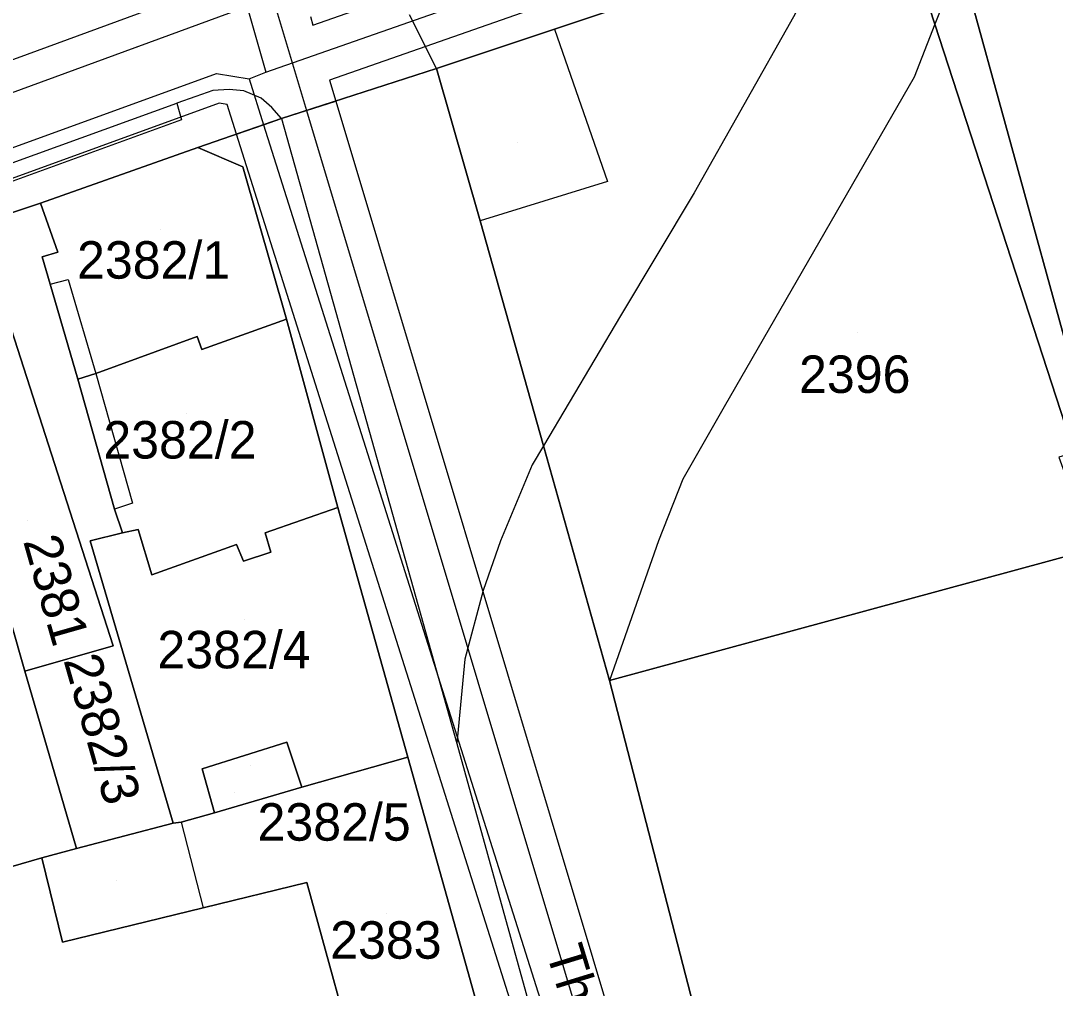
# Model space of a CAD drawing. Extents: x -263423 to -261326, y -1240067 to -1237864.
# Drawn here: x -262238.9 to -262183.7, y -1238919.8 to -1238868.2 of the extents above; entities that cross this region are included whole.
import ezdxf

# ---------------------------------------------------------------- set-up
doc = ezdxf.new("R2010")
doc.units = 0
for name, color, linetype in [('body_kn', 7, 'Continuous'), ('kladpar_druhypozemkov', 7, 'Continuous'), ('kladpar_hranice', 7, 'Continuous'), ('kladpar_parcelnecisla', 7, 'Continuous'), ('kladpar_plochy', 7, 'Continuous'), ('kladpar_sipky', 7, 'Continuous'), ('popisy', 7, 'Continuous'), ('tarchy_linie', 7, 'Continuous'), ('zappar_hrandruhpozemk', 7, 'Continuous')]:
    doc.layers.add(name, color=color, linetype=linetype)

msp = doc.modelspace()

# ---------------------------------------------------------------- linework, layer by layer
at = {"layer": 'body_kn'}
for p, q in [((-262223.34, -1238868.41), (-262223.34, -1238868.41)), ((-262210.45, -1238868.63), (-262210.45, -1238868.63)), ((-262210.45, -1238868.63), (-262210.45, -1238868.63)), ((-262190.13, -1238868.37), (-262190.13, -1238868.37)), ((-262190.13, -1238868.37), (-262190.13, -1238868.37)), ((-262225.85, -1238870.92), (-262225.85, -1238870.92)), ((-262216.75, -1238870.74), (-262216.75, -1238870.74)), ((-262216.75, -1238870.74), (-262216.75, -1238870.74)), ((-262228.5, -1238871), (-262228.5, -1238871)), ((-262226.75, -1238871.29), (-262226.75, -1238871.29)), ((-262226.75, -1238871.29), (-262226.75, -1238871.29)), ((-262222.45, -1238871.36), (-262222.45, -1238871.36)), ((-262191.24, -1238871.19), (-262191.24, -1238871.19)), ((-262228.69, -1238871.91), (-262228.69, -1238871.91)), ((-262227.81, -1238871.85), (-262227.81, -1238871.85)), ((-262227.04, -1238871.92), (-262227.04, -1238871.92)), ((-262230.61, -1238872.59), (-262230.61, -1238872.59)), ((-262229.59, -1238872.22), (-262229.59, -1238872.22)), ((-262228.35, -1238872.59), (-262228.35, -1238872.59)), ((-262226.1, -1238872.31), (-262226.1, -1238872.31)), ((-262222.12, -1238872.47), (-262222.12, -1238872.47)), ((-262222.12, -1238872.47), (-262222.12, -1238872.47)), ((-262227.93, -1238872.65), (-262227.93, -1238872.65)), ((-262225.53, -1238872.82), (-262225.53, -1238872.82)), ((-262223.69, -1238872.97), (-262223.69, -1238872.97)), ((-262223.69, -1238872.97), (-262223.69, -1238872.97)), ((-262230.36, -1238873.48), (-262230.36, -1238873.48)), ((-262225.03, -1238873.4), (-262225.03, -1238873.4)), ((-262225.03, -1238873.4), (-262225.03, -1238873.4)), ((-262227.43, -1238874.23), (-262227.43, -1238874.23)), ((-262225.98, -1238873.73), (-262225.98, -1238873.73)), ((-262225.98, -1238873.73), (-262225.98, -1238873.73)), ((-262229.49, -1238874.95), (-262229.49, -1238874.95)), ((-262229.49, -1238874.95), (-262229.49, -1238874.95)), ((-262227.09, -1238875.98), (-262227.09, -1238875.98)), ((-262207.61, -1238876.77), (-262207.61, -1238876.77)), ((-262202.99, -1238877.37), (-262202.99, -1238877.37)), ((-262237.89, -1238877.92), (-262237.89, -1238877.92)), ((-262214.42, -1238878.87), (-262214.42, -1238878.87)), ((-262237.8, -1238880.78), (-262237.8, -1238880.78)), ((-262236.97, -1238880.53), (-262236.97, -1238880.53)), ((-262236.41, -1238881.99), (-262236.41, -1238881.99)), ((-262237.37, -1238882.24), (-262237.37, -1238882.24)), ((-262237.37, -1238882.24), (-262237.37, -1238882.24)), ((-262224.76, -1238884.12), (-262224.76, -1238884.12)), ((-262206.92, -1238883.94), (-262206.92, -1238883.94)), ((-262229.53, -1238885.03), (-262229.53, -1238885.03)), ((-262229.53, -1238885.03), (-262229.53, -1238885.03)), ((-262229.28, -1238885.73), (-262229.28, -1238885.73)), ((-262235.9, -1238887.32), (-262235.9, -1238887.32)), ((-262234.94, -1238887.02), (-262234.94, -1238887.02)), ((-262234.94, -1238887.02), (-262234.94, -1238887.02)), ((-262201.39, -1238888.8), (-262201.39, -1238888.8)), ((-262211.04, -1238890.88), (-262211.04, -1238890.88)), ((-262211.04, -1238890.88), (-262211.04, -1238890.88)), ((-262211.64, -1238891.89), (-262211.64, -1238891.89)), ((-262203.59, -1238892.65), (-262203.59, -1238892.65)), ((-262232.98, -1238893.94), (-262232.98, -1238893.94)), ((-262233.94, -1238894.25), (-262233.94, -1238894.25)), ((-262222.01, -1238894.16), (-262222.01, -1238894.16)), ((-262233.51, -1238895.52), (-262233.51, -1238895.52)), ((-262232.68, -1238895.34), (-262232.68, -1238895.34)), ((-262225.89, -1238895.52), (-262225.89, -1238895.52)), ((-262235.23, -1238895.95), (-262235.23, -1238895.95)), ((-262227.42, -1238896.14), (-262227.42, -1238896.14)), ((-262213.33, -1238895.94), (-262213.33, -1238895.94)), ((-262204.89, -1238895.94), (-262204.89, -1238895.94)), ((-262225.59, -1238896.54), (-262225.59, -1238896.54)), ((-262225.59, -1238896.54), (-262225.59, -1238896.54)), ((-262227.05, -1238897.03), (-262227.05, -1238897.03)), ((-262231.94, -1238897.75), (-262231.94, -1238897.75)), ((-262214.25, -1238898.59), (-262214.25, -1238898.59)), ((-262234.01, -1238901.54), (-262234.01, -1238901.54)), ((-262234.01, -1238901.54), (-262234.01, -1238901.54)), ((-262215.24, -1238902.26), (-262215.24, -1238902.26)), ((-262238.72, -1238902.9), (-262238.72, -1238902.9)), ((-262207.51, -1238903.4), (-262207.51, -1238903.4)), ((-262224.74, -1238906.69), (-262224.74, -1238906.69)), ((-262224.74, -1238906.69), (-262224.74, -1238906.69)), ((-262215.66, -1238906.76), (-262215.66, -1238906.76)), ((-262218.27, -1238907.5), (-262218.27, -1238907.5)), ((-262218.27, -1238907.5), (-262218.27, -1238907.5)), ((-262229.26, -1238908.11), (-262229.26, -1238908.11)), ((-262223.94, -1238909.1), (-262223.94, -1238909.1)), ((-262228.59, -1238910.46), (-262228.59, -1238910.46)), ((-262230.81, -1238911.02), (-262230.81, -1238911.02)), ((-262230.37, -1238910.96), (-262230.37, -1238910.96)), ((-262230.37, -1238910.96), (-262230.37, -1238910.96)), ((-262235.97, -1238912.37), (-262235.97, -1238912.37)), ((-262237.81, -1238912.86), (-262237.81, -1238912.86)), ((-262223.67, -1238914.18), (-262223.67, -1238914.18)), ((-262229.21, -1238915.53), (-262229.21, -1238915.53)), ((-262229.21, -1238915.53), (-262229.21, -1238915.53)), ((-262236.72, -1238917.37), (-262236.72, -1238917.37)), ((-262208.39, -1238918.24), (-262208.39, -1238918.24)), ((-262209.97, -1238918.71), (-262209.97, -1238918.71))]:
    msp.add_line(p, q, dxfattribs=at)
at = {"layer": 'kladpar_druhypozemkov'}
for p, q in [((-262212.44, -1238874.66), (-262212.44, -1238874.66)), ((-262231.49, -1238879.35), (-262231.49, -1238879.35)), ((-262194.26, -1238884.84), (-262194.26, -1238884.84)), ((-262230.09, -1238889.15), (-262230.09, -1238889.15)), ((-262238.59, -1238894.85), (-262238.59, -1238894.85)), ((-262226.99, -1238900.15), (-262226.99, -1238900.15)), ((-262233.48, -1238906.54), (-262233.48, -1238906.54)), ((-262226.65, -1238907.95), (-262226.65, -1238907.95)), ((-262233.84, -1238914.06), (-262233.84, -1238914.06)), ((-262219.39, -1238915.85), (-262219.39, -1238915.85))]:
    msp.add_line(p, q, dxfattribs=at)
at = {"layer": 'kladpar_hranice'}
for points in [[(-262213.8, -1238734.81), (-262201.64, -1238778.22), (-262184.68, -1238838.02), (-262168.87, -1238893.38), (-262180.08, -1238896.53), (-262188.78, -1238864.91), (-262190.73, -1238857.81), (-262192.69, -1238851.33), (-262193.3, -1238849.42), (-262193.98, -1238847.33), (-262202.97, -1238814.28), (-262220.2, -1238750.23), (-262229.32, -1238717.88), (-262237.65, -1238688.34), (-262246.15, -1238657.58), (-262249.35, -1238646.26), (-262259.62, -1238609.98), (-262259.91, -1238609), (-262264.12, -1238594.84), (-262269.74, -1238575.92), (-262270.51, -1238572.87), (-262260.33, -1238569.36), (-262230.45, -1238675.68), (-262213.8, -1238734.81)], [(-262220.2, -1238750.23), (-262202.97, -1238814.28), (-262193.98, -1238847.33), (-262193.3, -1238849.42), (-262192.69, -1238851.33), (-262190.73, -1238857.81), (-262188.78, -1238864.91), (-262180.08, -1238896.53)], [(-262182.69, -1238891.23), (-262190.13, -1238868.37), (-262191.49, -1238864.21), (-262191.11, -1238864.03), (-262191.72, -1238862.18), (-262193.46, -1238858.81), (-262193.81, -1238858.06), (-262196.51, -1238852.32), (-262197.57, -1238850.34), (-262198.06, -1238849.26), (-262207.49, -1238815.83), (-262213.01, -1238796.96)], [(-262242.14, -1238864.64), (-262237.61, -1238863.09), (-262230.29, -1238860.48), (-262228.63, -1238859.99), (-262222.33, -1238857.76), (-262220.93, -1238857.26), (-262198.06, -1238849.26), (-262197.57, -1238850.34), (-262196.51, -1238852.32), (-262193.81, -1238858.06), (-262193.46, -1238858.81), (-262191.72, -1238862.18), (-262195.61, -1238863.58), (-262198.98, -1238864.79), (-262210.45, -1238868.63), (-262216.75, -1238870.74), (-262225.03, -1238873.4), (-262229.49, -1238874.95), (-262237.89, -1238877.92), (-262241.27, -1238879.04)], [(-262198.98, -1238864.79), (-262195.61, -1238863.58), (-262191.72, -1238862.18), (-262191.11, -1238864.03), (-262191.49, -1238864.21), (-262190.13, -1238868.37), (-262182.69, -1238891.23), (-262183.52, -1238891.48), (-262182.66, -1238893.83), (-262181.92, -1238896.44), (-262207.51, -1238903.4), (-262211.04, -1238890.88), (-262214.42, -1238878.87), (-262216.75, -1238870.74), (-262210.45, -1238868.63), (-262198.98, -1238864.79)], [(-262213.87, -1238923.26), (-262218.27, -1238907.5), (-262222.01, -1238894.16), (-262224.76, -1238884.12), (-262227.09, -1238875.98), (-262229.49, -1238874.95), (-262225.03, -1238873.4), (-262216.75, -1238870.74), (-262214.42, -1238878.87), (-262211.04, -1238890.88), (-262207.51, -1238903.4), (-262199.27, -1238935.3)], [(-262229.49, -1238874.95), (-262227.09, -1238875.98), (-262224.76, -1238884.12), (-262229.28, -1238885.73), (-262229.53, -1238885.03), (-262234.94, -1238887.02), (-262235.9, -1238887.32), (-262237.37, -1238882.24), (-262237.8, -1238880.78), (-262236.97, -1238880.53), (-262237.89, -1238877.92), (-262229.49, -1238874.95)], [(-262234.01, -1238901.54), (-262241.27, -1238879.04), (-262237.89, -1238877.92), (-262236.97, -1238880.53), (-262237.8, -1238880.78), (-262237.37, -1238882.24), (-262235.9, -1238887.32), (-262233.94, -1238894.25), (-262233.51, -1238895.52), (-262235.23, -1238895.95), (-262230.81, -1238911.02), (-262235.97, -1238912.37), (-262238.72, -1238902.9), (-262234.01, -1238901.54)], [(-262234.01, -1238901.54), (-262238.72, -1238902.9), (-262240.93, -1238895.21), (-262239.85, -1238894.9), (-262244.01, -1238880.03), (-262241.27, -1238879.04), (-262234.01, -1238901.54)], [(-262246.69, -1238893.77), (-262247.18, -1238892.25), (-262244.38, -1238891.25), (-262247.26, -1238881.15), (-262244.01, -1238880.03), (-262239.85, -1238894.9), (-262240.93, -1238895.21), (-262238.72, -1238902.9), (-262235.97, -1238912.37), (-262237.81, -1238912.86), (-262243.35, -1238914.47), (-262252.45, -1238916.87), (-262254.54, -1238910.2), (-262255.77, -1238906.38), (-262252.46, -1238905.33), (-262253.99, -1238900.43), (-262250.75, -1238899.51), (-262252.1, -1238895.82), (-262246.69, -1238893.77)], [(-262229.53, -1238885.03), (-262229.28, -1238885.73), (-262224.76, -1238884.12), (-262222.01, -1238894.16), (-262225.89, -1238895.52), (-262225.59, -1238896.54), (-262227.05, -1238897.03), (-262227.42, -1238896.14), (-262231.94, -1238897.75), (-262232.68, -1238895.34), (-262233.51, -1238895.52), (-262233.94, -1238894.25), (-262235.9, -1238887.32), (-262234.94, -1238887.02), (-262229.53, -1238885.03)], [(-262225.59, -1238896.54), (-262225.89, -1238895.52), (-262222.01, -1238894.16), (-262218.27, -1238907.5), (-262223.94, -1238909.1), (-262224.74, -1238906.69), (-262229.26, -1238908.11), (-262228.59, -1238910.46), (-262230.37, -1238910.96), (-262230.81, -1238911.02), (-262235.23, -1238895.95), (-262233.51, -1238895.52), (-262232.68, -1238895.34), (-262231.94, -1238897.75), (-262227.42, -1238896.14), (-262227.05, -1238897.03), (-262225.59, -1238896.54)], [(-262145.6, -1239121.1), (-262157.05, -1239082.84), (-262167.97, -1239045.22), (-262178.15, -1239010.25), (-262182.44, -1238995.79), (-262199.27, -1238935.3), (-262207.51, -1238903.4), (-262181.92, -1238896.44), (-262181.12, -1238896.83), (-262168.96, -1238938.86)], [(-262224.74, -1238906.69), (-262223.94, -1238909.1), (-262228.59, -1238910.46), (-262229.26, -1238908.11), (-262224.74, -1238906.69)], [(-262218.27, -1238907.5), (-262213.87, -1238923.26), (-262214.06, -1238923.26), (-262220.62, -1238925.24), (-262223.67, -1238914.18), (-262229.21, -1238915.53), (-262236.72, -1238917.37), (-262237.81, -1238912.86), (-262235.97, -1238912.37), (-262230.81, -1238911.02), (-262230.37, -1238910.96), (-262228.59, -1238910.46), (-262223.94, -1238909.1), (-262218.27, -1238907.5)], [(-262229.21, -1238915.53), (-262223.67, -1238914.18), (-262220.62, -1238925.24), (-262214.06, -1238923.26), (-262213.32, -1238925.99), (-262223.82, -1238928.44), (-262224.62, -1238925.65), (-262226.39, -1238924.87), (-262228.87, -1238925.49), (-262240.26, -1238928.32), (-262239.28, -1238932.13), (-262244.62, -1238933.29), (-262246.52, -1238926.05), (-262240.79, -1238924.44), (-262243.35, -1238914.47), (-262237.81, -1238912.86), (-262236.72, -1238917.37), (-262229.21, -1238915.53)]]:
    msp.add_lwpolyline(points, dxfattribs=at)
at = {"layer": 'kladpar_plochy'}
for points in [[(-262213.8, -1238734.81), (-262201.64, -1238778.22), (-262184.68, -1238838.02), (-262168.87, -1238893.38), (-262180.08, -1238896.53), (-262188.78, -1238864.91), (-262190.73, -1238857.81), (-262192.69, -1238851.33), (-262193.3, -1238849.42), (-262193.98, -1238847.33), (-262202.97, -1238814.28), (-262220.2, -1238750.23), (-262229.32, -1238717.88), (-262237.65, -1238688.34), (-262246.15, -1238657.58), (-262249.35, -1238646.26), (-262259.62, -1238609.98), (-262259.91, -1238609), (-262264.12, -1238594.84), (-262269.74, -1238575.92), (-262270.51, -1238572.87), (-262260.33, -1238569.36), (-262230.45, -1238675.68)], [(-262198.98, -1238864.79), (-262195.61, -1238863.58), (-262191.72, -1238862.18), (-262191.11, -1238864.03), (-262191.49, -1238864.21), (-262190.13, -1238868.37), (-262182.69, -1238891.23), (-262183.52, -1238891.48), (-262182.66, -1238893.83), (-262181.92, -1238896.44), (-262207.51, -1238903.4), (-262211.04, -1238890.88), (-262214.42, -1238878.87), (-262216.75, -1238870.74), (-262210.45, -1238868.63)], [(-262229.49, -1238874.95), (-262227.09, -1238875.98), (-262224.76, -1238884.12), (-262229.28, -1238885.73), (-262229.53, -1238885.03), (-262234.94, -1238887.02), (-262235.9, -1238887.32), (-262237.37, -1238882.24), (-262237.8, -1238880.78), (-262236.97, -1238880.53), (-262237.89, -1238877.92)], [(-262234.01, -1238901.54), (-262241.27, -1238879.04), (-262237.89, -1238877.92), (-262236.97, -1238880.53), (-262237.8, -1238880.78), (-262237.37, -1238882.24), (-262235.9, -1238887.32), (-262233.94, -1238894.25), (-262233.51, -1238895.52), (-262235.23, -1238895.95), (-262230.81, -1238911.02), (-262235.97, -1238912.37), (-262238.72, -1238902.9)], [(-262234.01, -1238901.54), (-262238.72, -1238902.9), (-262240.93, -1238895.21), (-262239.85, -1238894.9), (-262244.01, -1238880.03), (-262241.27, -1238879.04)], [(-262246.69, -1238893.77), (-262247.18, -1238892.25), (-262244.38, -1238891.25), (-262247.26, -1238881.15), (-262244.01, -1238880.03), (-262239.85, -1238894.9), (-262240.93, -1238895.21), (-262238.72, -1238902.9), (-262235.97, -1238912.37), (-262237.81, -1238912.86), (-262243.35, -1238914.47), (-262252.45, -1238916.87), (-262254.54, -1238910.2), (-262255.77, -1238906.38), (-262252.46, -1238905.33), (-262253.99, -1238900.43), (-262250.75, -1238899.51), (-262252.1, -1238895.82)], [(-262229.53, -1238885.03), (-262229.28, -1238885.73), (-262224.76, -1238884.12), (-262222.01, -1238894.16), (-262225.89, -1238895.52), (-262225.59, -1238896.54), (-262227.05, -1238897.03), (-262227.42, -1238896.14), (-262231.94, -1238897.75), (-262232.68, -1238895.34), (-262233.51, -1238895.52), (-262233.94, -1238894.25), (-262235.9, -1238887.32), (-262234.94, -1238887.02)], [(-262225.59, -1238896.54), (-262225.89, -1238895.52), (-262222.01, -1238894.16), (-262218.27, -1238907.5), (-262223.94, -1238909.1), (-262224.74, -1238906.69), (-262229.26, -1238908.11), (-262228.59, -1238910.46), (-262230.37, -1238910.96), (-262230.81, -1238911.02), (-262235.23, -1238895.95), (-262233.51, -1238895.52), (-262232.68, -1238895.34), (-262231.94, -1238897.75), (-262227.42, -1238896.14), (-262227.05, -1238897.03)], [(-262224.74, -1238906.69), (-262223.94, -1238909.1), (-262228.59, -1238910.46), (-262229.26, -1238908.11)], [(-262218.27, -1238907.5), (-262213.87, -1238923.26), (-262214.06, -1238923.26), (-262220.62, -1238925.24), (-262223.67, -1238914.18), (-262229.21, -1238915.53), (-262236.72, -1238917.37), (-262237.81, -1238912.86), (-262235.97, -1238912.37), (-262230.81, -1238911.02), (-262230.37, -1238910.96), (-262228.59, -1238910.46), (-262223.94, -1238909.1)], [(-262229.21, -1238915.53), (-262223.67, -1238914.18), (-262220.62, -1238925.24), (-262214.06, -1238923.26), (-262213.32, -1238925.99), (-262223.82, -1238928.44), (-262224.62, -1238925.65), (-262226.39, -1238924.87), (-262228.87, -1238925.49), (-262240.26, -1238928.32), (-262239.28, -1238932.13), (-262244.62, -1238933.29), (-262246.52, -1238926.05), (-262240.79, -1238924.44), (-262243.35, -1238914.47), (-262237.81, -1238912.86), (-262236.72, -1238917.37)]]:
    msp.add_lwpolyline(points, close=True, dxfattribs=at)
for points in [[(-262229.32, -1238717.88), (-262220.2, -1238750.23), (-262202.97, -1238814.28), (-262193.98, -1238847.33), (-262193.3, -1238849.42), (-262192.69, -1238851.33), (-262190.73, -1238857.81), (-262188.78, -1238864.91), (-262180.08, -1238896.53)], [(-262182.69, -1238891.23), (-262190.13, -1238868.37), (-262191.49, -1238864.21), (-262191.11, -1238864.03), (-262191.72, -1238862.18), (-262193.46, -1238858.81), (-262193.81, -1238858.06), (-262196.51, -1238852.32), (-262197.57, -1238850.34), (-262198.06, -1238849.26), (-262207.49, -1238815.83), (-262213.01, -1238796.96)], [(-262242.14, -1238864.64), (-262237.61, -1238863.09), (-262230.29, -1238860.48), (-262228.63, -1238859.99), (-262222.33, -1238857.76), (-262220.93, -1238857.26), (-262198.06, -1238849.26), (-262197.57, -1238850.34), (-262196.51, -1238852.32), (-262193.81, -1238858.06), (-262193.46, -1238858.81), (-262191.72, -1238862.18), (-262195.61, -1238863.58), (-262198.98, -1238864.79), (-262210.45, -1238868.63), (-262216.75, -1238870.74), (-262225.03, -1238873.4), (-262229.49, -1238874.95), (-262237.89, -1238877.92), (-262241.27, -1238879.04)], [(-262213.87, -1238923.26), (-262218.27, -1238907.5), (-262222.01, -1238894.16), (-262224.76, -1238884.12), (-262227.09, -1238875.98), (-262229.49, -1238874.95), (-262225.03, -1238873.4), (-262216.75, -1238870.74), (-262214.42, -1238878.87), (-262211.04, -1238890.88), (-262207.51, -1238903.4), (-262199.27, -1238935.3)], [(-262199.27, -1238935.3), (-262207.51, -1238903.4), (-262181.92, -1238896.44), (-262181.12, -1238896.83), (-262168.96, -1238938.86)]]:
    msp.add_lwpolyline(points, dxfattribs=at)
at = {"layer": 'kladpar_sipky'}
msp.add_line((-262227.54, -1238909.38), (-262227.54, -1238909.38), dxfattribs=at)
at = {"layer": 'tarchy_linie'}
for p, q in [((-262228.97, -1238860.09), (-262225.85, -1238870.92)), ((-262226.75, -1238871.29), (-262225.98, -1238873.73))]:
    msp.add_line(p, q, dxfattribs=at)
for points in [[(-262353.18, -1238913.64), (-262313.09, -1238898.8), (-262268.92, -1238882.83), (-262225.51, -1238866.91), (-262194.7, -1238856.16)], [(-262223.48, -1238867.95), (-262223.34, -1238868.41), (-262193.8, -1238858.07)], [(-262364.08, -1238919.7), (-262352.62, -1238915.28), (-262311, -1238901), (-262228.5, -1238871), (-262226.75, -1238871.29), (-262225.85, -1238870.92), (-262193.12, -1238859.46)], [(-262227.6, -1238859.63), (-262225.51, -1238866.91), (-262223.69, -1238872.97)], [(-262192.41, -1238860.84), (-262222.45, -1238871.36), (-262222.12, -1238872.47), (-262223.69, -1238872.97), (-262225.03, -1238873.4), (-262225.98, -1238873.73), (-262227.43, -1238874.23), (-262227.93, -1238872.65), (-262228.35, -1238872.59), (-262310.49, -1238902.45)], [(-262269.48, -1238881.28), (-262228.77, -1238866.35)], [(-262222.12, -1238872.47), (-262208.39, -1238918.24), (-262192.9, -1238970.05), (-262184.91, -1238995.85), (-262186.75, -1238995.49), (-262189.79, -1238994.9), (-262191.44, -1238994.58), (-262191.48, -1238994.57), (-262209.25, -1238931.73), (-262227.43, -1238874.23), (-262225.98, -1238873.73), (-262225.03, -1238873.4), (-262223.69, -1238872.97), (-262222.12, -1238872.47)], [(-262223.69, -1238872.97), (-262209.97, -1238918.71), (-262194.48, -1238970.52), (-262186.75, -1238995.49)], [(-262225.98, -1238873.73), (-262207.78, -1238931.27), (-262189.79, -1238994.9)]]:
    msp.add_lwpolyline(points, dxfattribs=at)
at = {"layer": 'zappar_hrandruhpozemk'}
for p, q in [((-262188.78, -1238864.91), (-262190.13, -1238868.37)), ((-262216.75, -1238870.74), (-262218.18, -1238867.87)), ((-262210.45, -1238868.63), (-262207.61, -1238876.77)), ((-262225.03, -1238873.4), (-262215.66, -1238906.76)), ((-262207.61, -1238876.77), (-262214.42, -1238878.87)), ((-262202.99, -1238877.37), (-262206.92, -1238883.94)), ((-262237.37, -1238882.24), (-262236.41, -1238881.99)), ((-262236.41, -1238881.99), (-262234.94, -1238887.02)), ((-262206.92, -1238883.94), (-262211.04, -1238890.88)), ((-262234.94, -1238887.02), (-262232.98, -1238893.94)), ((-262232.98, -1238893.94), (-262233.94, -1238894.25)), ((-262213.33, -1238895.94), (-262214.25, -1238898.59)), ((-262230.37, -1238910.96), (-262229.21, -1238915.53))]:
    msp.add_line(p, q, dxfattribs=at)
for points in [[(-262195.61, -1238863.58), (-262196.39, -1238865.38), (-262197.68, -1238867.97), (-262202.99, -1238877.37)], [(-262190.13, -1238868.37), (-262191.24, -1238871.19), (-262201.39, -1238888.8)], [(-262225.03, -1238873.4), (-262225.53, -1238872.82), (-262226.1, -1238872.31), (-262227.04, -1238871.92), (-262227.81, -1238871.85), (-262228.69, -1238871.91), (-262229.59, -1238872.22), (-262230.61, -1238872.59)], [(-262250.86, -1238879.92), (-262230.61, -1238872.59), (-262230.36, -1238873.48), (-262250.74, -1238880.87)], [(-262201.39, -1238888.8), (-262203.59, -1238892.65), (-262204.89, -1238895.94), (-262207.51, -1238903.4)], [(-262211.04, -1238890.88), (-262211.64, -1238891.89), (-262213.33, -1238895.94)], [(-262214.25, -1238898.59), (-262215.24, -1238902.26), (-262215.66, -1238906.76), (-262207.16, -1238937.45)]]:
    msp.add_lwpolyline(points, dxfattribs=at)

# ---------------------------------------------------------------- texts
at = {"layer": 'kladpar_parcelnecisla'}
for s, p in [('2382/1', (-262235.938, -1238881.95)), ('2396', (-262197.389, -1238888.05)), ('2382/2', (-262234.534, -1238891.55)), ('2382/4', (-262231.647, -1238902.75)), ('2382/5', (-262226.302, -1238911.95)), ('2383', (-262222.423, -1238918.25))]:
    msp.add_text(s, height=2, dxfattribs=at).set_placement(p)
for s, p in [('2381', (-262238.826, -1238895.958)), ('2382/3', (-262236.671, -1238902.31))]:
    msp.add_text(s, height=2, rotation=286, dxfattribs=at).set_placement(p)
at = {"layer": 'popisy'}
msp.add_text('Thurzova', height=2, rotation=287, dxfattribs=at).set_placement((-262210.914, -1238917.864))

doc.saveas('drawing.dxf')
